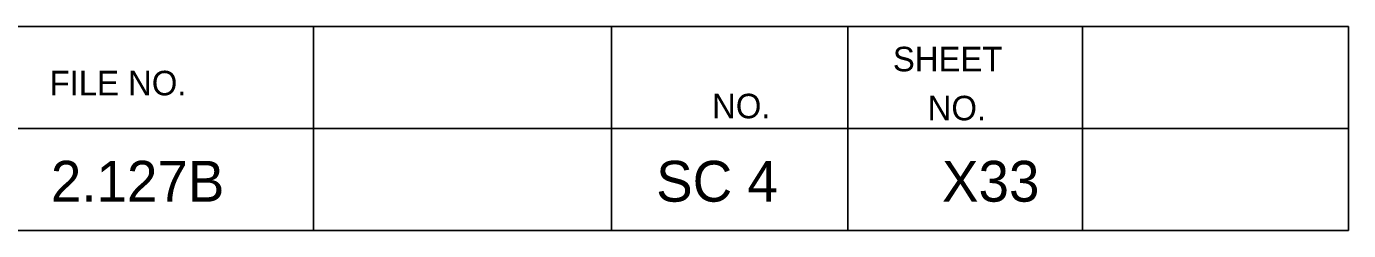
# Model space of a CAD drawing. Extents: x 1000 to 1162, y 999 to 8520.
# Drawn here: x 1145.41 to 1161.56, y 4780.05 to 4782.55 of the extents above; entities that cross this region are included whole.
import ezdxf

# ---------------------------------------------------------------- set-up
doc = ezdxf.new("R2010")
doc.units = 0
doc.layers.add('Level 20', color=7, linetype='Continuous')
doc.layers.add('Level 3', color=7, linetype='Continuous')

msp = doc.modelspace()

# ---------------------------------------------------------------- linework, layer by layer
at = {"layer": 'Level 3'}
for p, q in [((1133.055, 4782.546), (1161.555, 4782.546)), ((1133.055, 4782.546), (1161.555, 4782.546)), ((1133.055, 4782.546), (1161.555, 4782.546)), ((1133.055, 4782.546), (1161.555, 4782.546)), ((1133.055, 4782.546), (1161.555, 4782.546)), ((1133.055, 4782.546), (1161.555, 4782.546)), ((1133.055, 4782.546), (1161.555, 4782.546)), ((1133.055, 4782.546), (1161.555, 4782.546)), ((1133.055, 4782.546), (1161.555, 4782.546)), ((1133.055, 4782.546), (1161.555, 4782.546)), ((1133.055, 4782.546), (1161.555, 4782.546)), ((1133.055, 4782.546), (1161.555, 4782.546)), ((1133.055, 4782.546), (1161.555, 4782.546)), ((1133.055, 4782.546), (1161.555, 4782.546)), ((1133.055, 4782.546), (1161.555, 4782.546)), ((1133.055, 4782.546), (1161.555, 4782.546)), ((1133.055, 4782.546), (1161.555, 4782.546)), ((1133.055, 4782.546), (1161.555, 4782.546)), ((1133.055, 4782.546), (1161.555, 4782.546)), ((1133.055, 4782.546), (1161.555, 4782.546)), ((1133.055, 4782.546), (1161.555, 4782.546)), ((1133.055, 4782.546), (1161.555, 4782.546)), ((1133.055, 4782.546), (1161.555, 4782.546)), ((1133.055, 4782.546), (1161.555, 4782.546)), ((1133.055, 4782.546), (1161.555, 4782.546)), ((1133.055, 4782.546), (1161.555, 4782.546)), ((1133.055, 4782.546), (1161.555, 4782.546)), ((1133.055, 4782.546), (1161.555, 4782.546)), ((1133.055, 4782.546), (1161.555, 4782.546)), ((1133.055, 4782.546), (1161.555, 4782.546)), ((1133.055, 4782.546), (1161.555, 4782.546)), ((1148.913, 4782.546), (1148.913, 4780.046)), ((1148.913, 4782.546), (1148.913, 4780.046)), ((1148.913, 4782.546), (1148.913, 4780.046)), ((1148.913, 4782.546), (1148.913, 4780.046)), ((1148.913, 4782.546), (1148.913, 4780.046)), ((1148.913, 4782.546), (1148.913, 4780.046)), ((1148.913, 4782.546), (1148.913, 4780.046)), ((1148.913, 4782.546), (1148.913, 4780.046)), ((1148.913, 4782.546), (1148.913, 4780.046)), ((1148.913, 4782.546), (1148.913, 4780.046)), ((1148.913, 4782.546), (1148.913, 4780.046)), ((1148.913, 4782.546), (1148.913, 4780.046)), ((1148.913, 4782.546), (1148.913, 4780.046)), ((1148.913, 4782.546), (1148.913, 4780.046)), ((1148.913, 4782.546), (1148.913, 4780.046)), ((1148.913, 4782.546), (1148.913, 4780.046)), ((1148.913, 4782.546), (1148.913, 4780.046)), ((1148.913, 4782.546), (1148.913, 4780.046)), ((1148.913, 4782.546), (1148.913, 4780.046)), ((1148.913, 4782.546), (1148.913, 4780.046)), ((1148.913, 4782.546), (1148.913, 4780.046)), ((1148.913, 4782.546), (1148.913, 4780.046)), ((1148.913, 4782.546), (1148.913, 4780.046)), ((1148.913, 4782.546), (1148.913, 4780.046)), ((1148.913, 4782.546), (1148.913, 4780.046)), ((1148.913, 4782.546), (1148.913, 4780.046)), ((1148.913, 4782.546), (1148.913, 4780.046)), ((1148.913, 4782.546), (1148.913, 4780.046)), ((1148.913, 4782.546), (1148.913, 4780.046)), ((1148.913, 4782.546), (1148.913, 4780.046)), ((1148.913, 4782.546), (1148.913, 4780.046)), ((1152.554, 4782.546), (1152.554, 4780.046)), ((1152.554, 4782.546), (1152.554, 4780.046)), ((1152.554, 4782.546), (1152.554, 4780.046)), ((1152.554, 4782.546), (1152.554, 4780.046)), ((1152.554, 4782.546), (1152.554, 4780.046)), ((1152.554, 4782.546), (1152.554, 4780.046)), ((1152.554, 4782.546), (1152.554, 4780.046)), ((1152.554, 4782.546), (1152.554, 4780.046)), ((1152.554, 4782.546), (1152.554, 4780.046)), ((1152.554, 4782.546), (1152.554, 4780.046)), ((1152.554, 4782.546), (1152.554, 4780.046)), ((1152.554, 4782.546), (1152.554, 4780.046)), ((1152.554, 4782.546), (1152.554, 4780.046)), ((1152.554, 4782.546), (1152.554, 4780.046)), ((1152.554, 4782.546), (1152.554, 4780.046)), ((1152.554, 4782.546), (1152.554, 4780.046)), ((1152.554, 4782.546), (1152.554, 4780.046)), ((1152.554, 4782.546), (1152.554, 4780.046)), ((1152.554, 4782.546), (1152.554, 4780.046)), ((1152.554, 4782.546), (1152.554, 4780.046)), ((1152.554, 4782.546), (1152.554, 4780.046)), ((1152.554, 4782.546), (1152.554, 4780.046)), ((1152.554, 4782.546), (1152.554, 4780.046)), ((1152.554, 4782.546), (1152.554, 4780.046)), ((1152.554, 4782.546), (1152.554, 4780.046)), ((1152.554, 4782.546), (1152.554, 4780.046)), ((1152.554, 4782.546), (1152.554, 4780.046)), ((1152.554, 4782.546), (1152.554, 4780.046)), ((1152.554, 4782.546), (1152.554, 4780.046)), ((1152.554, 4782.546), (1152.554, 4780.046)), ((1152.554, 4782.546), (1152.554, 4780.046)), ((1155.44, 4782.546), (1155.44, 4780.046)), ((1155.44, 4782.546), (1155.44, 4780.046)), ((1155.44, 4782.546), (1155.44, 4780.046)), ((1155.44, 4782.546), (1155.44, 4780.046)), ((1155.44, 4782.546), (1155.44, 4780.046)), ((1155.44, 4782.546), (1155.44, 4780.046)), ((1155.44, 4782.546), (1155.44, 4780.046)), ((1155.44, 4782.546), (1155.44, 4780.046)), ((1155.44, 4782.546), (1155.44, 4780.046)), ((1155.44, 4782.546), (1155.44, 4780.046)), ((1155.44, 4782.546), (1155.44, 4780.046)), ((1155.44, 4782.546), (1155.44, 4780.046)), ((1155.44, 4782.546), (1155.44, 4780.046)), ((1155.44, 4782.546), (1155.44, 4780.046)), ((1155.44, 4782.546), (1155.44, 4780.046)), ((1155.44, 4782.546), (1155.44, 4780.046)), ((1155.44, 4782.546), (1155.44, 4780.046)), ((1155.44, 4782.546), (1155.44, 4780.046)), ((1155.44, 4782.546), (1155.44, 4780.046)), ((1155.44, 4782.546), (1155.44, 4780.046)), ((1155.44, 4782.546), (1155.44, 4780.046)), ((1155.44, 4782.546), (1155.44, 4780.046)), ((1155.44, 4782.546), (1155.44, 4780.046)), ((1155.44, 4782.546), (1155.44, 4780.046)), ((1155.44, 4782.546), (1155.44, 4780.046)), ((1155.44, 4782.546), (1155.44, 4780.046)), ((1155.44, 4782.546), (1155.44, 4780.046)), ((1155.44, 4782.546), (1155.44, 4780.046)), ((1155.44, 4782.546), (1155.44, 4780.046)), ((1155.44, 4782.546), (1155.44, 4780.046)), ((1155.44, 4782.546), (1155.44, 4780.046)), ((1158.305, 4782.546), (1158.305, 4780.046)), ((1158.305, 4782.546), (1158.305, 4780.046)), ((1158.305, 4782.546), (1158.305, 4780.046)), ((1158.305, 4782.546), (1158.305, 4780.046)), ((1158.305, 4782.546), (1158.305, 4780.046)), ((1158.305, 4782.546), (1158.305, 4780.046)), ((1158.305, 4782.546), (1158.305, 4780.046)), ((1158.305, 4782.546), (1158.305, 4780.046)), ((1158.305, 4782.546), (1158.305, 4780.046)), ((1158.305, 4782.546), (1158.305, 4780.046)), ((1158.305, 4782.546), (1158.305, 4780.046)), ((1158.305, 4782.546), (1158.305, 4780.046)), ((1158.305, 4782.546), (1158.305, 4780.046)), ((1158.305, 4782.546), (1158.305, 4780.046)), ((1158.305, 4782.546), (1158.305, 4780.046)), ((1158.305, 4782.546), (1158.305, 4780.046)), ((1158.305, 4782.546), (1158.305, 4780.046)), ((1158.305, 4782.546), (1158.305, 4780.046)), ((1158.305, 4782.546), (1158.305, 4780.046)), ((1158.305, 4782.546), (1158.305, 4780.046)), ((1158.305, 4782.546), (1158.305, 4780.046)), ((1158.305, 4782.546), (1158.305, 4780.046)), ((1158.305, 4782.546), (1158.305, 4780.046)), ((1158.305, 4782.546), (1158.305, 4780.046)), ((1158.305, 4782.546), (1158.305, 4780.046)), ((1158.305, 4782.546), (1158.305, 4780.046)), ((1158.305, 4782.546), (1158.305, 4780.046)), ((1158.305, 4782.546), (1158.305, 4780.046)), ((1158.305, 4782.546), (1158.305, 4780.046)), ((1158.305, 4782.546), (1158.305, 4780.046)), ((1158.305, 4782.546), (1158.305, 4780.046)), ((1161.555, 4782.546), (1161.555, 4780.046)), ((1161.555, 4782.546), (1161.555, 4780.046)), ((1161.555, 4782.546), (1161.555, 4780.046)), ((1161.555, 4782.546), (1161.555, 4780.046)), ((1161.555, 4782.546), (1161.555, 4780.046)), ((1161.555, 4782.546), (1161.555, 4780.046)), ((1161.555, 4782.546), (1161.555, 4780.046)), ((1161.555, 4782.546), (1161.555, 4780.046)), ((1161.555, 4782.546), (1161.555, 4780.046)), ((1161.555, 4782.546), (1161.555, 4780.046)), ((1161.555, 4782.546), (1161.555, 4780.046)), ((1161.555, 4782.546), (1161.555, 4780.046)), ((1161.555, 4782.546), (1161.555, 4780.046)), ((1161.555, 4782.546), (1161.555, 4780.046)), ((1161.555, 4782.546), (1161.555, 4780.046)), ((1161.555, 4782.546), (1161.555, 4780.046)), ((1161.555, 4782.546), (1161.555, 4780.046)), ((1161.555, 4782.546), (1161.555, 4780.046)), ((1161.555, 4782.546), (1161.555, 4780.046)), ((1161.555, 4782.546), (1161.555, 4780.046)), ((1161.555, 4782.546), (1161.555, 4780.046)), ((1161.555, 4782.546), (1161.555, 4780.046)), ((1161.555, 4782.546), (1161.555, 4780.046)), ((1161.555, 4782.546), (1161.555, 4780.046)), ((1161.555, 4782.546), (1161.555, 4780.046)), ((1161.555, 4782.546), (1161.555, 4780.046)), ((1161.555, 4782.546), (1161.555, 4780.046)), ((1161.555, 4782.546), (1161.555, 4780.046)), ((1161.555, 4782.546), (1161.555, 4780.046)), ((1161.555, 4782.546), (1161.555, 4780.046)), ((1161.555, 4782.546), (1161.555, 4780.046)), ((1133.055, 4781.296), (1161.555, 4781.296)), ((1133.055, 4781.296), (1161.555, 4781.296)), ((1133.055, 4781.296), (1161.555, 4781.296)), ((1133.055, 4781.296), (1161.555, 4781.296)), ((1133.055, 4781.296), (1161.555, 4781.296)), ((1133.055, 4781.296), (1161.555, 4781.296)), ((1133.055, 4781.296), (1161.555, 4781.296)), ((1133.055, 4781.296), (1161.555, 4781.296)), ((1133.055, 4781.296), (1161.555, 4781.296)), ((1133.055, 4781.296), (1161.555, 4781.296)), ((1133.055, 4781.296), (1161.555, 4781.296)), ((1133.055, 4781.296), (1161.555, 4781.296)), ((1133.055, 4781.296), (1161.555, 4781.296)), ((1133.055, 4781.296), (1161.555, 4781.296)), ((1133.055, 4781.296), (1161.555, 4781.296)), ((1133.055, 4781.296), (1161.555, 4781.296)), ((1133.055, 4781.296), (1161.555, 4781.296)), ((1133.055, 4781.296), (1161.555, 4781.296)), ((1133.055, 4781.296), (1161.555, 4781.296)), ((1133.055, 4781.296), (1161.555, 4781.296)), ((1133.055, 4781.296), (1161.555, 4781.296)), ((1133.055, 4781.296), (1161.555, 4781.296)), ((1133.055, 4781.296), (1161.555, 4781.296)), ((1133.055, 4781.296), (1161.555, 4781.296)), ((1133.055, 4781.296), (1161.555, 4781.296)), ((1133.055, 4781.296), (1161.555, 4781.296)), ((1133.055, 4781.296), (1161.555, 4781.296)), ((1133.055, 4781.296), (1161.555, 4781.296)), ((1133.055, 4781.296), (1161.555, 4781.296)), ((1133.055, 4781.296), (1161.555, 4781.296)), ((1133.055, 4781.296), (1161.555, 4781.296)), ((1133.055, 4780.046), (1161.555, 4780.046)), ((1133.055, 4780.046), (1161.555, 4780.046)), ((1133.055, 4780.046), (1161.555, 4780.046)), ((1133.055, 4780.046), (1161.555, 4780.046)), ((1133.055, 4780.046), (1161.555, 4780.046)), ((1133.055, 4780.046), (1161.555, 4780.046)), ((1133.055, 4780.046), (1161.555, 4780.046)), ((1133.055, 4780.046), (1161.555, 4780.046)), ((1133.055, 4780.046), (1161.555, 4780.046)), ((1133.055, 4780.046), (1161.555, 4780.046)), ((1133.055, 4780.046), (1161.555, 4780.046)), ((1133.055, 4780.046), (1161.555, 4780.046)), ((1133.055, 4780.046), (1161.555, 4780.046)), ((1133.055, 4780.046), (1161.555, 4780.046)), ((1133.055, 4780.046), (1161.555, 4780.046)), ((1133.055, 4780.046), (1161.555, 4780.046)), ((1133.055, 4780.046), (1161.555, 4780.046)), ((1133.055, 4780.046), (1161.555, 4780.046)), ((1133.055, 4780.046), (1161.555, 4780.046)), ((1133.055, 4780.046), (1161.555, 4780.046)), ((1133.055, 4780.046), (1161.555, 4780.046)), ((1133.055, 4780.046), (1161.555, 4780.046)), ((1133.055, 4780.046), (1161.555, 4780.046)), ((1133.055, 4780.046), (1161.555, 4780.046)), ((1133.055, 4780.046), (1161.555, 4780.046)), ((1133.055, 4780.046), (1161.555, 4780.046)), ((1133.055, 4780.046), (1161.555, 4780.046)), ((1133.055, 4780.046), (1161.555, 4780.046)), ((1133.055, 4780.046), (1161.555, 4780.046)), ((1133.055, 4780.046), (1161.555, 4780.046)), ((1133.055, 4780.046), (1161.555, 4780.046))]:
    msp.add_line(p, q, dxfattribs=at)

# ---------------------------------------------------------------- texts
at = {"layer": 'Level 20'}
for s, p in [('2.127B', (1145.707, 4780.4)), ('SC 4', (1153.099, 4780.4)), ('X33', (1156.59, 4780.4))]:
    msp.add_text(s, height=0.5, dxfattribs=at).set_placement(p)
at = {"layer": 'Level 3'}
for s, p in [('SHEET', (1155.99, 4781.996)), ('SHEET', (1155.99, 4781.996)), ('SHEET', (1155.99, 4781.996)), ('SHEET', (1155.99, 4781.996)), ('SHEET', (1155.99, 4781.996)), ('SHEET', (1155.99, 4781.996)), ('SHEET', (1155.99, 4781.996)), ('SHEET', (1155.99, 4781.996)), ('SHEET', (1155.99, 4781.996)), ('SHEET', (1155.99, 4781.996)), ('SHEET', (1155.99, 4781.996)), ('SHEET', (1155.99, 4781.996)), ('SHEET', (1155.99, 4781.996)), ('SHEET', (1155.99, 4781.996)), ('SHEET', (1155.99, 4781.996)), ('SHEET', (1155.99, 4781.996)), ('SHEET', (1155.99, 4781.996)), ('SHEET', (1155.99, 4781.996)), ('SHEET', (1155.99, 4781.996)), ('SHEET', (1155.99, 4781.996)), ('SHEET', (1155.99, 4781.996)), ('SHEET', (1155.99, 4781.996)), ('SHEET', (1155.99, 4781.996)), ('SHEET', (1155.99, 4781.996)), ('SHEET', (1155.99, 4781.996)), ('SHEET', (1155.99, 4781.996)), ('SHEET', (1155.99, 4781.996)), ('SHEET', (1155.99, 4781.996)), ('SHEET', (1155.99, 4781.996)), ('SHEET', (1155.99, 4781.996)), ('SHEET', (1155.99, 4781.996)), ('FILE NO.', (1145.691, 4781.702)), ('FILE NO.', (1145.691, 4781.702)), ('FILE NO.', (1145.691, 4781.702)), ('FILE NO.', (1145.691, 4781.702)), ('FILE NO.', (1145.691, 4781.702)), ('FILE NO.', (1145.691, 4781.702)), ('FILE NO.', (1145.691, 4781.702)), ('FILE NO.', (1145.691, 4781.702)), ('FILE NO.', (1145.691, 4781.702)), ('FILE NO.', (1145.691, 4781.702)), ('FILE NO.', (1145.691, 4781.702)), ('FILE NO.', (1145.691, 4781.702)), ('FILE NO.', (1145.691, 4781.702)), ('FILE NO.', (1145.691, 4781.702)), ('FILE NO.', (1145.691, 4781.702)), ('FILE NO.', (1145.691, 4781.702)), ('FILE NO.', (1145.691, 4781.702)), ('FILE NO.', (1145.691, 4781.702)), ('FILE NO.', (1145.691, 4781.702)), ('FILE NO.', (1145.691, 4781.702)), ('FILE NO.', (1145.691, 4781.702)), ('FILE NO.', (1145.691, 4781.702)), ('FILE NO.', (1145.691, 4781.702)), ('FILE NO.', (1145.691, 4781.702)), ('FILE NO.', (1145.691, 4781.702)), ('FILE NO.', (1145.691, 4781.702)), ('FILE NO.', (1145.691, 4781.702)), ('FILE NO.', (1145.691, 4781.702)), ('FILE NO.', (1145.691, 4781.702)), ('FILE NO.', (1145.691, 4781.702)), ('FILE NO.', (1145.691, 4781.702)), ('NO.', (1153.782, 4781.421)), ('NO.', (1153.782, 4781.421)), ('NO.', (1153.782, 4781.421)), ('NO.', (1153.782, 4781.421)), ('NO.', (1153.782, 4781.421)), ('NO.', (1153.782, 4781.421)), ('NO.', (1153.782, 4781.421)), ('NO.', (1153.782, 4781.421)), ('NO.', (1153.782, 4781.421)), ('NO.', (1153.782, 4781.421)), ('NO.', (1153.782, 4781.421)), ('NO.', (1153.782, 4781.421)), ('NO.', (1153.782, 4781.421)), ('NO.', (1153.782, 4781.421)), ('NO.', (1153.782, 4781.421)), ('NO.', (1153.782, 4781.421)), ('NO.', (1153.782, 4781.421)), ('NO.', (1153.782, 4781.421)), ('NO.', (1153.782, 4781.421)), ('NO.', (1153.782, 4781.421)), ('NO.', (1153.782, 4781.421)), ('NO.', (1153.782, 4781.421)), ('NO.', (1153.782, 4781.421)), ('NO.', (1153.782, 4781.421)), ('NO.', (1153.782, 4781.421)), ('NO.', (1153.782, 4781.421)), ('NO.', (1153.782, 4781.421)), ('NO.', (1153.782, 4781.421)), ('NO.', (1153.782, 4781.421)), ('NO.', (1153.782, 4781.421)), ('NO.', (1153.782, 4781.421)), ('NO.', (1156.415, 4781.396)), ('NO.', (1156.415, 4781.396)), ('NO.', (1156.415, 4781.396)), ('NO.', (1156.415, 4781.396)), ('NO.', (1156.415, 4781.396)), ('NO.', (1156.415, 4781.396)), ('NO.', (1156.415, 4781.396)), ('NO.', (1156.415, 4781.396)), ('NO.', (1156.415, 4781.396)), ('NO.', (1156.415, 4781.396)), ('NO.', (1156.415, 4781.396)), ('NO.', (1156.415, 4781.396)), ('NO.', (1156.415, 4781.396)), ('NO.', (1156.415, 4781.396)), ('NO.', (1156.415, 4781.396)), ('NO.', (1156.415, 4781.396)), ('NO.', (1156.415, 4781.396)), ('NO.', (1156.415, 4781.396)), ('NO.', (1156.415, 4781.396)), ('NO.', (1156.415, 4781.396)), ('NO.', (1156.415, 4781.396)), ('NO.', (1156.415, 4781.396)), ('NO.', (1156.415, 4781.396)), ('NO.', (1156.415, 4781.396)), ('NO.', (1156.415, 4781.396)), ('NO.', (1156.415, 4781.396)), ('NO.', (1156.415, 4781.396)), ('NO.', (1156.415, 4781.396)), ('NO.', (1156.415, 4781.396)), ('NO.', (1156.415, 4781.396)), ('NO.', (1156.415, 4781.396))]:
    msp.add_text(s, height=0.3, dxfattribs=at).set_placement(p)

doc.saveas('drawing.dxf')
